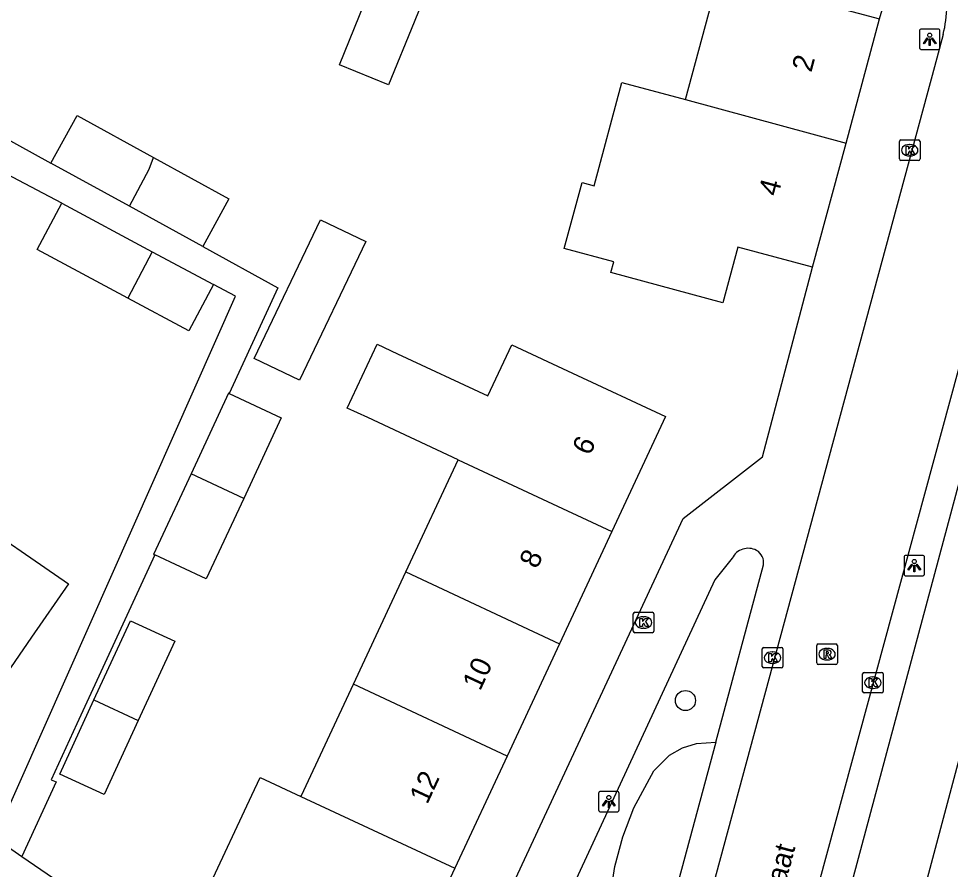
# Model space of a CAD drawing. Extents: x 162812 to 163818, y 381639 to 382470.
# Drawn here: x 163227.56 to 163272.9, y 381949.74 to 381991.16 of the extents above; entities that cross this region are included whole.
import ezdxf

# ---------------------------------------------------------------- set-up
doc = ezdxf.new("R2010")
doc.units = 0
for name, color, linetype in [('IMGEO_Boom', 7, 'Continuous'), ('IMGEO_Groenvoorziening', 7, 'Continuous'), ('IMGEO_Kolk', 7, 'Continuous'), ('IMGEO_Lichtpunt', 7, 'Continuous'), ('IMGEO_Openbare_ruimte_label', 7, 'Continuous'), ('IMGEO_Pand', 7, 'Continuous'), ('IMGEO_Pand_nummerreeks', 7, 'Continuous'), ('IMGEO_Rijbaan_lokaal_open', 7, 'Continuous'), ('IMGEO_Rioolput', 7, 'Continuous'), ('IMGEO_Voetpad_open', 7, 'Continuous')]:
    doc.layers.add(name, color=color, linetype=linetype)

msp = doc.modelspace()

# ---------------------------------------------------------------- linework, layer by layer
at = {"layer": 'IMGEO_Boom'}
msp.add_circle((163260.006, 381957.962), 0.489, dxfattribs=at)
at = {"layer": 'IMGEO_Groenvoorziening'}
msp.add_lwpolyline([(163257.756, 381942.102), (163256.93, 381943.358), (163256.384, 381944.759), (163256.141, 381946.243), (163256.137, 381946.995), (163256.343, 381948.401), (163256.577, 381949.883), (163256.965, 381951.333), (163257.503, 381952.734), (163258.462, 381954.534), (163259.233, 381955.294), (163259.862, 381955.652), (163260.552, 381955.87), (163261.481, 381955.933)], dxfattribs=at)
at = {"layer": 'IMGEO_Kolk'}
for p, q in [((163270.421, 381984.323), (163270.421, 381985.175)), ((163270.496, 381985.249), (163271.348, 381985.249)), ((163271.422, 381985.175), (163271.422, 381984.323)), ((163270.909, 381985.029), (163270.934, 381985.029)), ((163271.348, 381984.249), (163270.496, 381984.249)), ((163270.932, 381984.469), (163270.907, 381984.469)), ((163257.467, 381961.334), (163257.467, 381962.186)), ((163257.542, 381962.26), (163258.394, 381962.26)), ((163257.955, 381962.04), (163257.98, 381962.04)), ((163258.468, 381962.186), (163258.468, 381961.334)), ((163258.394, 381961.26), (163257.542, 381961.26)), ((163257.978, 381961.48), (163257.953, 381961.48)), ((163263.744, 381959.624), (163263.744, 381960.476)), ((163263.819, 381960.55), (163264.671, 381960.55)), ((163264.232, 381960.33), (163264.257, 381960.33)), ((163264.745, 381960.476), (163264.745, 381959.624)), ((163264.255, 381959.77), (163264.23, 381959.77)), ((163264.671, 381959.55), (163263.819, 381959.55)), ((163268.702, 381959.33), (163269.554, 381959.33)), ((163268.627, 381958.404), (163268.627, 381959.256)), ((163269.115, 381959.11), (163269.14, 381959.11)), ((163269.628, 381959.256), (163269.628, 381958.404)), ((163269.138, 381958.55), (163269.113, 381958.55)), ((163269.554, 381958.33), (163268.702, 381958.33))]:
    msp.add_line(p, q, dxfattribs=at)
for points in [[(163270.421, 381984.323), (163270.421, 381985.175)], [(163270.496, 381985.249), (163271.348, 381985.249)], [(163271.422, 381985.175), (163271.422, 381984.323)], [(163270.742, 381984.949), (163270.865, 381984.949), (163270.865, 381984.798), (163270.995, 381984.949), (163271.159, 381984.949), (163271.013, 381984.798), (163271.166, 381984.549), (163271.014, 381984.549), (163270.929, 381984.713), (163270.865, 381984.646), (163270.865, 381984.549), (163270.742, 381984.549), (163270.742, 381984.949)], [(163271.348, 381984.249), (163270.496, 381984.249)], [(163257.467, 381961.334), (163257.467, 381962.186)], [(163257.542, 381962.26), (163258.394, 381962.26)], [(163258.468, 381962.186), (163258.468, 381961.334)], [(163257.788, 381961.96), (163257.911, 381961.96), (163257.911, 381961.809), (163258.041, 381961.96), (163258.205, 381961.96), (163258.059, 381961.809), (163258.212, 381961.56), (163258.06, 381961.56), (163257.975, 381961.724), (163257.911, 381961.657), (163257.911, 381961.56), (163257.788, 381961.56), (163257.788, 381961.96)], [(163258.394, 381961.26), (163257.542, 381961.26)], [(163263.744, 381959.624), (163263.744, 381960.476)], [(163263.819, 381960.55), (163264.671, 381960.55)], [(163264.065, 381960.25), (163264.188, 381960.25), (163264.188, 381960.099), (163264.318, 381960.25), (163264.482, 381960.25), (163264.336, 381960.099), (163264.489, 381959.85), (163264.337, 381959.85), (163264.252, 381960.014), (163264.188, 381959.947), (163264.188, 381959.85), (163264.065, 381959.85), (163264.065, 381960.25)], [(163264.745, 381960.476), (163264.745, 381959.624)], [(163264.671, 381959.55), (163263.819, 381959.55)], [(163268.702, 381959.33), (163269.554, 381959.33)], [(163268.627, 381958.404), (163268.627, 381959.256)], [(163268.948, 381959.03), (163269.071, 381959.03), (163269.071, 381958.879), (163269.201, 381959.03), (163269.365, 381959.03), (163269.219, 381958.879), (163269.372, 381958.63), (163269.22, 381958.63), (163269.135, 381958.794), (163269.071, 381958.727), (163269.071, 381958.63), (163268.948, 381958.63), (163268.948, 381959.03)], [(163269.628, 381959.256), (163269.628, 381958.404)], [(163269.554, 381958.33), (163268.702, 381958.33)]]:
    msp.add_lwpolyline(points, dxfattribs=at)
for centre, start, end in [((163270.498, 381985.173), 91.552, 178.448), ((163270.498, 381985.173), 91.552, 178.448), ((163271.346, 381985.173), 1.552, 88.448), ((163271.346, 381985.173), 1.552, 88.448), ((163270.498, 381984.325), 181.552, 268.448), ((163270.498, 381984.325), 181.552, 268.448), ((163271.346, 381984.325), 271.552, 358.448), ((163271.346, 381984.325), 271.552, 358.448), ((163257.544, 381962.184), 91.552, 178.448), ((163257.544, 381962.184), 91.552, 178.448), ((163258.392, 381962.184), 1.552, 88.448), ((163258.392, 381962.184), 1.552, 88.448), ((163257.544, 381961.336), 181.552, 268.448), ((163257.544, 381961.336), 181.552, 268.448), ((163258.392, 381961.336), 271.552, 358.448), ((163258.392, 381961.336), 271.552, 358.448), ((163263.821, 381960.474), 91.552, 178.448), ((163263.821, 381960.474), 91.552, 178.448), ((163264.669, 381960.474), 1.552, 88.448), ((163264.669, 381960.474), 1.552, 88.448), ((163263.821, 381959.626), 181.552, 268.448), ((163263.821, 381959.626), 181.552, 268.448), ((163264.669, 381959.626), 271.552, 358.448), ((163264.669, 381959.626), 271.552, 358.448), ((163268.704, 381959.254), 91.552, 178.448), ((163268.704, 381959.254), 91.552, 178.448), ((163269.552, 381959.254), 1.552, 88.448), ((163269.552, 381959.254), 1.552, 88.448), ((163268.704, 381958.406), 181.552, 268.448), ((163268.704, 381958.406), 181.552, 268.448), ((163269.552, 381958.406), 271.552, 358.448), ((163269.552, 381958.406), 271.552, 358.448)]:
    msp.add_arc(centre, 0.0765, start, end, dxfattribs=at)
for centre, major_axis, ratio, start_param, end_param in [((163270.908, 381984.749), (-0.387, 0.002), 0.722429, 4.712389, 7.853982), ((163270.933, 381984.749), (-0.39, 0.002), 0.717154, 1.570796, 4.712389), ((163257.954, 381961.76), (-0.387, 0.002), 0.722429, 4.712389, 7.853982), ((163257.979, 381961.76), (-0.39, 0.002), 0.717154, 1.570796, 4.712389), ((163264.231, 381960.05), (-0.387, 0.002), 0.722429, 4.712389, 7.853982), ((163264.256, 381960.05), (-0.39, 0.002), 0.717154, 1.570796, 4.712389), ((163269.114, 381958.83), (-0.387, 0.002), 0.722429, 4.712389, 7.853982), ((163269.139, 381958.83), (-0.39, 0.002), 0.717154, 1.570796, 4.712389)]:
    msp.add_ellipse(centre, major_axis=major_axis, ratio=ratio, start_param=start_param, end_param=end_param, dxfattribs=at)
at = {"layer": 'IMGEO_Lichtpunt'}
for p, q in [((163271.397, 381990.551), (163271.397, 381989.744)), ((163271.397, 381990.551), (163271.397, 381989.744)), ((163272.299, 381990.646), (163271.491, 381990.646)), ((163272.299, 381990.646), (163271.491, 381990.646)), ((163272.393, 381989.744), (163272.393, 381990.551)), ((163272.393, 381989.744), (163272.393, 381990.551)), ((163271.491, 381989.65), (163272.299, 381989.65)), ((163271.491, 381989.65), (163272.299, 381989.65)), ((163270.644, 381964.931), (163270.644, 381964.124)), ((163270.644, 381964.931), (163270.644, 381964.124)), ((163271.546, 381965.026), (163270.738, 381965.026)), ((163271.546, 381965.026), (163270.738, 381965.026)), ((163271.64, 381964.124), (163271.64, 381964.931)), ((163271.64, 381964.124), (163271.64, 381964.931)), ((163270.738, 381964.03), (163271.546, 381964.03)), ((163270.738, 381964.03), (163271.546, 381964.03)), ((163255.78, 381953.443), (163255.78, 381952.636)), ((163255.78, 381953.443), (163255.78, 381952.636)), ((163256.682, 381953.538), (163255.874, 381953.538)), ((163256.682, 381953.538), (163255.874, 381953.538)), ((163256.776, 381952.636), (163256.776, 381953.443)), ((163256.776, 381952.636), (163256.776, 381953.443)), ((163255.874, 381952.542), (163256.682, 381952.542)), ((163255.874, 381952.542), (163256.682, 381952.542))]:
    msp.add_line(p, q, dxfattribs=at)
for points in [[(163271.771, 381990.215), (163271.81, 381990.187), (163271.622, 381989.925), (163271.584, 381989.952), (163271.771, 381990.215)], [(163271.873, 381990.167), (163271.92, 381990.167), (163271.92, 381989.845), (163271.873, 381989.845), (163271.873, 381990.167)], [(163271.983, 381990.187), (163272.021, 381990.214), (163272.208, 381989.952), (163272.169, 381989.924), (163271.983, 381990.187)], [(163271.018, 381964.595), (163271.057, 381964.567), (163270.869, 381964.305), (163270.831, 381964.332), (163271.018, 381964.595)], [(163271.12, 381964.547), (163271.167, 381964.547), (163271.167, 381964.225), (163271.12, 381964.225), (163271.12, 381964.547)], [(163271.23, 381964.567), (163271.268, 381964.594), (163271.455, 381964.332), (163271.416, 381964.304), (163271.23, 381964.567)], [(163256.154, 381953.107), (163256.193, 381953.079), (163256.005, 381952.817), (163255.967, 381952.844), (163256.154, 381953.107)], [(163256.256, 381953.059), (163256.303, 381953.059), (163256.303, 381952.737), (163256.256, 381952.737), (163256.256, 381953.059)], [(163256.366, 381953.079), (163256.404, 381953.106), (163256.591, 381952.844), (163256.552, 381952.816), (163256.366, 381953.079)]]:
    msp.add_lwpolyline(points, dxfattribs=at)
for centre in [(163271.896, 381990.349), (163271.143, 381964.729), (163256.279, 381953.241)]:
    msp.add_circle(centre, 0.0994, dxfattribs=at)
for centre, start, end in [((163271.491, 381990.551), 90, 180), ((163271.491, 381990.551), 90, 180), ((163272.299, 381990.551), 0, 90), ((163272.299, 381990.551), 0, 90), ((163271.491, 381989.744), 180, 270), ((163271.491, 381989.744), 180, 270), ((163272.299, 381989.744), 270, 0), ((163272.299, 381989.744), 270, 360), ((163270.738, 381964.931), 90, 180), ((163270.738, 381964.931), 90, 180), ((163271.546, 381964.931), 0, 90), ((163271.546, 381964.931), 0, 90), ((163270.738, 381964.124), 180, 270), ((163270.738, 381964.124), 180, 270), ((163271.546, 381964.124), 270, 0), ((163271.546, 381964.124), 270, 360), ((163255.874, 381953.443), 90, 180), ((163255.874, 381953.443), 90, 180), ((163256.682, 381953.443), 0, 90), ((163256.682, 381953.443), 0, 90), ((163255.874, 381952.636), 180, 270), ((163255.874, 381952.636), 180, 270), ((163256.682, 381952.636), 270, 0), ((163256.682, 381952.636), 270, 360)]:
    msp.add_arc(centre, 0.0946, start, end, dxfattribs=at)
at = {"layer": 'IMGEO_Pand'}
for points in [[(163248.776, 382002.714), (163247.689, 382000), (163246.315, 381996.568), (163248.676, 381995.611), (163246.799, 381990.977), (163245.563, 381987.926), (163243.166, 381988.91), (163244.64, 381992.524), (163238.245, 381995.096)], [(163260.009, 381987.215), (163261.632, 381993.245), (163269.45, 381991.141)], [(163267.824, 381985.098), (163269.45, 381991.141)], [(163266.197, 381979.053), (163262.56, 381980.032), (163261.832, 381977.326), (163256.377, 381978.794), (163256.519, 381979.319), (163254.111, 381979.967), (163254.974, 381983.173), (163255.565, 381983.014), (163256.919, 381988.046), (163260.009, 381987.215)], [(163260.009, 381987.215), (163267.824, 381985.098)], [(163229.128, 381984.119), (163230.405, 381986.444), (163234.13, 381984.399)], [(163266.197, 381979.053), (163267.824, 381985.098)], [(163232.954, 381982.018), (163233.909, 381983.824), (163234.13, 381984.399)], [(163234.13, 381984.399), (163237.793, 381982.388), (163236.516, 381980.063)], [(163232.954, 381982.018), (163229.128, 381984.119)], [(163232.868, 381977.552), (163228.46, 381979.913), (163229.667, 381982.165)], [(163229.667, 381982.165), (163234.061, 381979.81)], [(163236.516, 381980.063), (163232.954, 381982.018)], [(163242.25, 381981.361), (163244.451, 381980.308), (163241.223, 381973.558), (163239.022, 381974.611), (163242.25, 381981.361)], [(163234.061, 381979.81), (163232.868, 381977.552)], [(163234.061, 381979.81), (163237.044, 381978.211)], [(163237.044, 381978.211), (163235.838, 381975.96), (163232.868, 381977.552)], [(163248.942, 381969.683), (163244.55, 381971.732), (163243.554, 381972.196), (163245.002, 381975.301), (163245.998, 381974.836), (163250.389, 381972.788), (163251.552, 381975.281), (163254.512, 381973.901), (163259.043, 381971.788), (163256.432, 381966.189)], [(163237.803, 381972.905), (163237.779, 381972.916), (163235.951, 381968.996)], [(163237.803, 381972.905), (163240.338, 381971.723), (163238.51, 381967.802)], [(163246.394, 381964.219), (163248.942, 381969.683)], [(163248.942, 381969.683), (163256.432, 381966.189)], [(163235.951, 381968.996), (163234.123, 381965.076), (163234.184, 381965.048)], [(163238.51, 381967.802), (163235.951, 381968.996)], [(163238.51, 381967.802), (163236.683, 381963.882), (163234.184, 381965.048)], [(163224.9, 381967.143), (163229.982, 381963.641), (163228.189, 381961.039), (163225.351, 381956.921), (163220.269, 381960.423)], [(163256.432, 381966.189), (163253.884, 381960.725)], [(163243.847, 381958.756), (163246.394, 381964.219)], [(163246.394, 381964.219), (163253.884, 381960.725)], [(163231.224, 381957.991), (163232.998, 381961.845), (163235.156, 381960.852), (163233.377, 381956.986)], [(163253.884, 381960.725), (163251.336, 381955.261)], [(163241.299, 381953.291), (163241.322, 381953.341), (163243.847, 381958.756)], [(163251.336, 381955.261), (163243.847, 381958.756)], [(163233.377, 381956.986), (163231.722, 381953.392), (163229.564, 381954.385), (163231.224, 381957.991)], [(163231.224, 381957.991), (163233.377, 381956.986)], [(163251.336, 381955.261), (163248.788, 381949.797)], [(163273.324, 381955.134), (163271.767, 381949.301)], [(163248.788, 381949.797), (163246.177, 381944.198), (163238.71, 381947.68), (163238.802, 381947.877), (163236.789, 381948.816), (163238.903, 381953.348), (163239.309, 381954.219), (163241.299, 381953.291)], [(163241.299, 381953.291), (163248.788, 381949.797)]]:
    msp.add_lwpolyline(points, dxfattribs=at)
at = {"layer": 'IMGEO_Rijbaan_lokaal_open'}
for points in [[(163272.546, 381990.383), (163272.122, 381988.802), (163258.933, 381940.051), (163257.08, 381933.616)], [(163277.198, 381988.434), (163276.858, 381987.227), (163265.306, 381944.659)]]:
    msp.add_lwpolyline(points, dxfattribs=at)
msp.add_arc((163267.022, 381991.818), 5.707, 345.4395, 13.3968, dxfattribs=at)
at = {"layer": 'IMGEO_Rioolput'}
for p, q in [((163266.399, 381959.791), (163266.399, 381960.643)), ((163266.474, 381960.717), (163267.326, 381960.717)), ((163267.4, 381960.643), (163267.4, 381959.791)), ((163266.887, 381960.497), (163266.912, 381960.497)), ((163267.326, 381959.717), (163266.474, 381959.717)), ((163266.91, 381959.937), (163266.885, 381959.937))]:
    msp.add_line(p, q, dxfattribs=at)
for points in [[(163266.399, 381959.791), (163266.399, 381960.643)], [(163266.474, 381960.717), (163267.326, 381960.717)], [(163267.4, 381960.643), (163267.4, 381959.791)], [(163266.988, 381960.415), (163266.736, 381960.417), (163266.736, 381960.017)], [(163266.736, 381960.017), (163266.86, 381960.017), (163266.86, 381960.179), (163266.871, 381960.179)], [(163266.914, 381960.336), (163266.86, 381960.336), (163266.86, 381960.255)], [(163266.86, 381960.255), (163266.912, 381960.255)], [(163267.326, 381959.717), (163266.474, 381959.717)], [(163266.918, 381960.15), (163266.989, 381960.017), (163267.129, 381960.017), (163267.064, 381960.143)]]:
    msp.add_lwpolyline(points, dxfattribs=at)
for centre, radius, start, end in [((163266.476, 381960.641), 0.0765, 91.552, 178.448), ((163266.476, 381960.641), 0.0765, 91.552, 178.448), ((163267.324, 381960.641), 0.0765, 1.552, 88.448), ((163267.324, 381960.641), 0.0765, 1.552, 88.448), ((163266.87, 381960.126), 0.0533, 26.0293, 88.6989), ((163266.896, 381960.444), 0.19, 274.7715, 282.9687), ((163266.92, 381960.24), 0.0964, 77.0061, 93.1865), ((163266.934, 381960.297), 0.0378, 276.6634, 79.6772), ((163266.987, 381960.305), 0.109, 350.3612, 89.416), ((163266.985, 381960.305), 0.112, 277.5842, 350.9817), ((163266.969, 381960.09), 0.108, 29.5134, 73.7905), ((163266.476, 381959.793), 0.0765, 181.552, 268.448), ((163266.476, 381959.793), 0.0765, 181.552, 268.448), ((163267.324, 381959.793), 0.0765, 271.552, 358.448), ((163267.324, 381959.793), 0.0765, 271.552, 358.448)]:
    msp.add_arc(centre, radius, start, end, dxfattribs=at)
for centre, major_axis, ratio, start_param, end_param in [((163266.886, 381960.217), (-0.387, 0.002), 0.722429, 4.712389, 7.853982), ((163266.911, 381960.217), (-0.39, 0.002), 0.717154, 1.570796, 4.712389)]:
    msp.add_ellipse(centre, major_axis=major_axis, ratio=ratio, start_param=start_param, end_param=end_param, dxfattribs=at)
at = {"layer": 'IMGEO_Voetpad_open'}
for points in [[(163229.667, 381982.165), (163211.704, 381991.627), (163207.628, 381993.909), (163204.743, 381995.523), (163204.538, 381995.156), (163200.782, 381997.153)], [(163269.45, 381991.141), (163270.341, 381994.144)], [(163281.713, 381989.031), (163278.488, 381987.855), (163266.797, 381944.216)], [(163225.001, 381986.386), (163229.128, 381984.119)], [(163236.516, 381980.063), (163240.174, 381978.054), (163237.803, 381972.905)], [(163247.826, 381940.876), (163259.902, 381966.82), (163263.756, 381969.822), (163266.197, 381979.053)], [(163226.407, 381951.281), (163231.088, 381961.805), (163238.107, 381977.641), (163237.044, 381978.211)], [(163234.184, 381965.048), (163230.396, 381956.823), (163229.146, 381954.106), (163229.385, 381953.996), (163227.718, 381950.375)], [(163262.283, 381964.887), (163261.435, 381963.837), (163251.303, 381941.95), (163250.033, 381939.236)], [(163261.481, 381955.933), (163263.806, 381964.564)], [(163261.481, 381955.933), (163257.756, 381942.102)], [(163226.407, 381951.281), (163227.718, 381950.375)], [(163227.718, 381950.375), (163229.876, 381948.886)]]:
    msp.add_lwpolyline(points, dxfattribs=at)
for centre, radius, start, end in [((163263.062, 381964.503), 0.868, 62.0976, 153.7248), ((163263.126, 381964.673), 0.688, 350.9285, 60.2374)]:
    msp.add_arc(centre, radius, start, end, dxfattribs=at)

# ---------------------------------------------------------------- texts
at = {"layer": 'IMGEO_Openbare_ruimte_label'}
msp.add_text('St Ewaldstraat', height=1, rotation=75.1018, dxfattribs=at).set_placement((163263.145, 381942.488))
at = {"layer": 'IMGEO_Pand_nummerreeks'}
for s, rotation, p in [('2', 74.938, (163266.131, 381988.506)), ('4', 74.938, (163264.506, 381982.464)), ('6', 64.9963, (163255.356, 381969.845)), ('8', 64.999, (163252.785, 381964.33)), ('10', 64.999, (163250.016, 381958.394)), ('12', 64.9963, (163247.441, 381952.871))]:
    msp.add_text(s, height=1, rotation=rotation, dxfattribs=at).set_placement(p)

doc.saveas('drawing.dxf')
